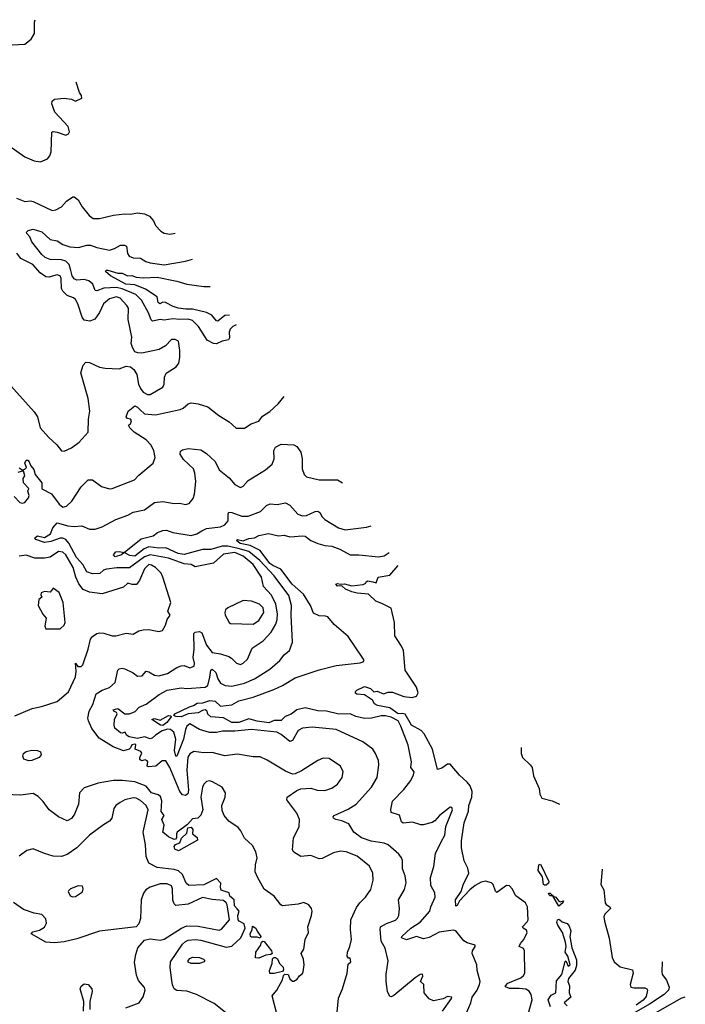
# Model space of a CAD drawing. Extents: x 1173029 to 1307123, y 522559 to 678521.
# Tile 425 of 623: x 1276618 to 1281343, y 597274 to 604262. Entities that reach past the tile are written whole.
import ezdxf

# ---------------------------------------------------------------- set-up
doc = ezdxf.new("R2010")
doc.units = 0

msp = doc.modelspace()

# ---------------------------------------------------------------- linework, layer by layer
at = {"layer": '0CON10XD'}
for points in [[(1276565, 604083.3), (1276655, 604088), (1276700, 604125), (1276724.2, 604165), (1276724.2, 604245), (1276728.1, 604262.3)], [(1276541.2, 603368.8), (1276655, 603288), (1276721.7, 603261.7), (1276765.8, 603254.2), (1276815, 603273.8), (1276832.5, 603295), (1276842.2, 603325), (1276846.2, 603463.8), (1276855, 603468), (1276885, 603464), (1276945, 603443.8), (1276965, 603452.5), (1276973, 603467), (1276962, 603505), (1276867.5, 603605), (1276846, 603665), (1276848.8, 603685), (1276865, 603697.1), (1276935, 603705.8), (1276985, 603698), (1277015, 603683.8), (1277058.8, 603705), (1277056.2, 603725), (1277042, 603745), (1277018.9, 603819.7)], [(1276595, 602996.4), (1276655, 602973.1), (1276695, 602977.1), (1276715, 602972.5), (1276848, 602908), (1276875, 602913.1), (1276916.2, 602933.8), (1276950, 602975), (1276995, 603005.7), (1277005.9, 603005.9), (1277033.8, 602985), (1277062, 602935), (1277112.2, 602872.2), (1277141.1, 602851.1), (1277185, 602851.1), (1277285, 602874.5), (1277365, 602885.6), (1277405, 602882.2), (1277455, 602890.6), (1277505, 602884.4), (1277538.9, 602868.9), (1277567.5, 602835), (1277582.5, 602802.5), (1277621.2, 602761.2), (1277645, 602748), (1277685, 602739.2), (1277723.2, 602747.6)], [(1278154.1, 602096.6), (1278130.8, 602085), (1278111.8, 602065), (1278105.3, 602045), (1278108.1, 602005), (1278100.3, 601989.7), (1278055, 601980.9), (1278015, 601960.8), (1277995, 601963.8), (1277948.3, 601988.3), (1277888.2, 602085), (1277845, 602128.6), (1277815, 602137.5), (1277756.2, 602133.8), (1277705, 602139.7), (1277645, 602130.7), (1277615, 602134.2), (1277561.7, 602121.7), (1277551.5, 602131.5), (1277531.7, 602181.7), (1277482.9, 602272.9), (1277442.9, 602312.8), (1277345, 602351.6), (1277305, 602360.5), (1277215, 602356.7), (1277165, 602338.2), (1277155, 602340.5), (1277138.4, 602385), (1277109.6, 602409.6), (1277075, 602418.5), (1277025, 602413.4), (1277005, 602424), (1276991.6, 602445), (1276982.5, 602482.5), (1276970.2, 602525), (1276945, 602548), (1276915, 602558.8), (1276835, 602560), (1276799.6, 602575), (1276775, 602594.7), (1276704.7, 602685), (1276690.7, 602720.7), (1276670, 602745), (1276667.5, 602755), (1276677.5, 602765), (1276714.5, 602775.5), (1276775, 602757.7), (1276835, 602701.8), (1276885, 602691.8), (1276925, 602666.4), (1276975, 602649.6), (1277035, 602645.9), (1277095, 602661.2), (1277121.3, 602661.3), (1277165, 602644.6), (1277255, 602627.5), (1277291.9, 602638.1), (1277335, 602662.2), (1277362.9, 602662.9), (1277377.5, 602655), (1277383.2, 602603.2), (1277394.6, 602584.6), (1277425, 602572.1), (1277475, 602570.9), (1277514.3, 602545), (1277544.4, 602535.6), (1277645, 602523.1), (1277795, 602548.2), (1277844.5, 602563)], [(1276515, 601708.8), (1276720.3, 601480.3), (1276744.4, 601444.4), (1276764, 601365), (1276825, 601296), (1276881.2, 601245), (1276915, 601202), (1276935, 601200), (1276985, 601224.2), (1277040, 601265), (1277105.5, 601334.5), (1277107.3, 601427.3), (1277116.5, 601483.5), (1277104.4, 601575), (1277052.2, 601755), (1277068.6, 601811.4), (1277088.7, 601831.3), (1277115, 601830.4), (1277185, 601796.2), (1277225, 601788.8), (1277324.5, 601784.5), (1277375, 601803.1), (1277405, 601798.6), (1277428.9, 601778.9), (1277450.5, 601745), (1277461.5, 601675), (1277475, 601645.8), (1277495, 601618.9), (1277525, 601602.9), (1277545, 601602.5), (1277634.4, 601655), (1277644.5, 601675), (1277646.5, 601725), (1277657, 601753), (1277730.3, 601799.7), (1277748.6, 601825), (1277755.5, 601864.5), (1277754.5, 601915), (1277745, 601980), (1277722, 601992), (1277695, 601992), (1277653.4, 601946.6), (1277609.2, 601920.8), (1277485.7, 601895.7), (1277457, 601897), (1277436.7, 601905), (1277418.1, 601935), (1277410, 601965), (1277415, 602010), (1277387.3, 602135), (1277390.8, 602215), (1277379.4, 602235), (1277330.9, 602285), (1277305, 602295.2), (1277255, 602280.9), (1277213.8, 602245), (1277186, 602184), (1277152.4, 602137.6), (1277116.6, 602123.4), (1277075, 602130.6), (1277060.8, 602150.8), (1277031.4, 602245), (1277015, 602276.7), (1276999.4, 602289.4), (1276955, 602305.5), (1276923.5, 602335), (1276916.2, 602355), (1276912.5, 602425), (1276905, 602443.8), (1276885, 602451.4), (1276825, 602434.5), (1276805, 602436.5), (1276764.7, 602464.7), (1276711.4, 602525), (1276626.3, 602566.4), (1276598.8, 602605)], [(1278107.3, 602166), (1278075, 602162), (1278025, 602123.1), (1278015, 602125.6), (1277982.8, 602165), (1277945, 602184.5), (1277845, 602208.4), (1277796.8, 602206.8), (1277743.8, 602213.8), (1277706.7, 602226.7), (1277653.8, 602256.2), (1277635, 602256.7), (1277614, 602245), (1277602.2, 602255), (1277594.5, 602295), (1277510.4, 602350.4), (1277435, 602381.2), (1277372.1, 602385), (1277263.6, 602443.6), (1277227.5, 602475), (1277231.2, 602485), (1277244.6, 602485.4), (1277314, 602464), (1277345, 602462.6), (1277384.6, 602444.6), (1277415, 602445.7), (1277444.6, 602434.6), (1277495, 602430.4), (1277595, 602433.8), (1277735, 602406.8), (1277805, 602384.7), (1277925, 602369.6), (1277971.5, 602369.7)], [(1276615, 601082.2), (1276635, 601068.6), (1276655, 601073.3), (1276666.2, 601085), (1276654.7, 601115), (1276665, 601135.4), (1276675, 601135.4), (1276685, 601125.4), (1276698.2, 601095), (1276718.9, 601068.9), (1276728.4, 601035), (1276776, 600976), (1276775, 600933.9), (1276845, 600896.4), (1276897.6, 600825), (1276925, 600801.9), (1276949.5, 600810.5), (1276987.5, 600845), (1277055, 600948), (1277105, 600995.8), (1277135, 600996.2), (1277198.7, 600948.7), (1277255, 600932.9), (1277275.5, 600934.5), (1277434.4, 600995.6), (1277465, 601029.2), (1277566.1, 601113.9), (1277580.4, 601155), (1277571.2, 601205), (1277550, 601245), (1277515, 601280.4), (1277430, 601335), (1277400, 601365), (1277390, 601385), (1277405.8, 601394.2), (1277411.2, 601415), (1277405, 601427.5), (1277382.5, 601432.5), (1277373.6, 601443.6), (1277387.5, 601485), (1277435, 601520.8), (1277455, 601511.4), (1277473, 601493), (1277505, 601465.5), (1277582.2, 601457.8), (1277757.5, 601495), (1277780, 601505), (1277815, 601536.2), (1277836.1, 601543.9), (1277885, 601536.9), (1277955, 601514.5), (1278032.1, 601452.1), (1278105, 601408.8), (1278155, 601363.8), (1278215, 601363.8), (1278262.5, 601395), (1278315, 601412), (1278341.3, 601448.7), (1278395, 601482), (1278453.2, 601536.8), (1278496.4, 601588.3)], [(1278866, 597145), (1278881.7, 597318.3), (1278909.2, 597385), (1278942, 597495), (1278951.2, 597558.8), (1278970, 597575), (1278965, 597602.5), (1278951.7, 597601.7), (1278944.2, 597615), (1278946, 597645), (1278962.9, 597685), (1278974.3, 597735), (1278965.6, 597805), (1278970, 597875), (1279008.3, 597961.7), (1279032.5, 597995), (1279074, 598035), (1279110.6, 598089.4), (1279126.9, 598155), (1279125.5, 598205.5), (1279100.8, 598255), (1279015, 598325.7), (1278935, 598357.1), (1278895, 598361.1), (1278845, 598350.5), (1278765, 598310), (1278745, 598307.5), (1278685, 598330), (1278615, 598324), (1278565, 598352.9), (1278555, 598370), (1278562.2, 598455), (1278601.4, 598535), (1278604, 598585), (1278585, 598630), (1278513.8, 598725), (1278516.4, 598743.6), (1278585, 598791.2), (1278615, 598803.8), (1278685, 598807.5), (1278730, 598795), (1278785, 598792.5), (1278835, 598807.5), (1278875, 598836), (1278908.6, 598885), (1278914, 598925), (1278895, 598963.8), (1278815, 599019.2), (1278772, 599022), (1278735, 599005.7), (1278619.7, 598930.3), (1278575, 598910), (1278555, 598908), (1278505, 598928.1), (1278375, 599008.1), (1278325, 599030.6), (1278275, 599030.9), (1278165, 599049.1), (1278075, 599037.5), (1277985, 599060.4), (1277925, 599059.7), (1277855, 599069.6), (1277825, 599051.1), (1277812.8, 599027.3), (1277804.8, 598935), (1277816.4, 598793.6), (1277811.2, 598768.8), (1277795, 598756), (1277775, 598761.9), (1277754.6, 598784.6), (1277685, 598955.6), (1277655, 599001.4), (1277628.7, 599001.3), (1277585, 598964.5), (1277530.8, 598960.7), (1277522.2, 598965), (1277528.4, 598995), (1277523.3, 599003.3), (1277508.7, 599008.7), (1277483, 599003), (1277471.2, 599011.2), (1277471, 599025), (1277485.7, 599055.7), (1277477.4, 599067.4), (1277438.3, 599085), (1277442.5, 599115), (1277435, 599121.7), (1277413.8, 599116.2), (1277405.5, 599094.4), (1277395, 599086.2), (1277355, 599072.7), (1277281.3, 599101.3), (1277183.4, 599163.4), (1277130.9, 599230.9), (1277107.1, 599285), (1277102.3, 599305), (1277111.2, 599355), (1277136.9, 599403.1), (1277162.2, 599477.7), (1277205, 599503.6), (1277255, 599523.3), (1277295, 599558), (1277314, 599645), (1277325, 599656), (1277345, 599659.2), (1277365, 599654.2), (1277425, 599625.8), (1277455, 599602.5), (1277487.5, 599605), (1277515, 599638), (1277535, 599634.4), (1277575, 599609.2), (1277605, 599604.7), (1277668.3, 599621.7), (1277735, 599663.6), (1277765, 599675.5), (1277785, 599677.8), (1277825, 599661.4), (1277858, 599675), (1277860, 599695), (1277850.9, 599735), (1277856.9, 599795), (1277853.8, 599905), (1277864.2, 599915.8), (1277895, 599919.1), (1277910.7, 599910.7), (1277945, 599823.3), (1277985, 599772.2), (1278045, 599761.1), (1278102, 599742), (1278121.5, 599731.5), (1278156.7, 599695), (1278185, 599687.1), (1278205.4, 599694.6), (1278235.6, 599725), (1278268.6, 599801.4), (1278346.6, 599853.4), (1278404.6, 599915), (1278436.8, 599973.2), (1278445.2, 600004.8), (1278447.5, 600045), (1278437.1, 600115), (1278406.9, 600176.9), (1278348.6, 600238.6), (1278335.9, 600305), (1278276.7, 600396.7), (1278205.1, 600455.1), (1278145, 600480.7), (1278065, 600468.1), (1277994, 600406), (1277865, 600378.1), (1277834.6, 600394.6), (1277785, 600400.7), (1277675, 600441.6), (1277545, 600464.9), (1277505, 600450.8), (1277397.3, 600372.7), (1277307.6, 600372.4), (1277235, 600363.4), (1277214.4, 600355.6), (1277188.1, 600331.9), (1277135, 600328.9), (1277094.3, 600344.3), (1277065.5, 600395), (1277020.6, 600445), (1276966.5, 600546.5), (1276945, 600573.3), (1276925, 600582.3), (1276905, 600582.1), (1276840.4, 600559.6), (1276795, 600551.8), (1276733.2, 600573.2), (1276726.7, 600585), (1276745, 600600), (1276795, 600587.5), (1276837.8, 600612.2), (1276852.9, 600657.1), (1276885, 600692.5), (1276959.2, 600669.2), (1277005, 600664.6), (1277059, 600669), (1277115, 600645.8), (1277153.6, 600646.4), (1277205, 600661.9), (1277302, 600715), (1277385, 600746.2), (1277425, 600767.9), (1277505, 600784.7), (1277575, 600836.5), (1277635, 600843.3), (1277715, 600828.6), (1277755, 600831.4), (1277795, 600822.5), (1277822.3, 600827.7), (1277848.8, 600865), (1277858.8, 600895), (1277869.2, 600985), (1277861.9, 601045), (1277851.4, 601075), (1277780.2, 601140.2), (1277758.1, 601178.1), (1277760, 601200), (1277775, 601210), (1277815, 601218), (1277905, 601210), (1277945, 601184), (1278006.7, 601126.7), (1278035, 601067.5), (1278105, 601011.1), (1278145, 600962.5), (1278185, 600943.3), (1278205, 600952.5), (1278239.3, 600990.7), (1278362.7, 601067.3), (1278411.1, 601108.9), (1278425.5, 601145), (1278422.5, 601205), (1278435, 601228), (1278475, 601250.8), (1278565, 601246), (1278585, 601232), (1278613.7, 601193.7), (1278622.5, 601145), (1278622.9, 601075), (1278638.5, 601035), (1278655, 601017.1), (1278745, 600996.9), (1278875, 600995.8), (1278909.4, 600975)], [(1276579.1, 600879.1), (1276620, 600835), (1276635, 600830.4), (1276655, 600835.6), (1276681.3, 600868.7), (1276685.3, 600885), (1276676.3, 600915), (1276683, 600935), (1276644.4, 600975), (1276642.2, 601005), (1276655.2, 601024.8), (1276645, 601060), (1276605, 601047.8)], [(1279618.6, 597225), (1279684.4, 597315), (1279685.5, 597325.5), (1279655, 597330.8), (1279625, 597313.3), (1279555, 597298.6), (1279525, 597313.8), (1279490, 597355), (1279486.7, 597415), (1279463.8, 597435), (1279481.2, 597475), (1279477.7, 597487.7), (1279462, 597485), (1279425, 597461.6), (1279275, 597337.3), (1279255, 597328.1), (1279245, 597330.7), (1279229.4, 597365), (1279220.1, 597435), (1279220.6, 597489.4), (1279232.9, 597582.9), (1279212.3, 597672.3), (1279183.2, 597723.2), (1279176.3, 597805), (1279180.8, 597825), (1279221.2, 597848.8), (1279285, 597872.5), (1279300, 597885), (1279309.5, 597905), (1279314.5, 597955), (1279307.8, 598015), (1279350.4, 598089.6), (1279362.6, 598137.4), (1279355.4, 598185), (1279336.7, 598235), (1279335.7, 598295), (1279329.2, 598315), (1279310.9, 598340.9), (1279235, 598406.1), (1279205, 598418.6), (1279113.3, 598433.3), (1279045, 598456.4), (1278990.9, 598495), (1278954.2, 598555), (1278905, 598576.9), (1278862.5, 598585), (1278846.7, 598595), (1278843.8, 598605), (1278850, 598615), (1278950.1, 598659.9), (1279006.9, 598695), (1279115.6, 598815), (1279156.9, 598883.1), (1279166.8, 598973.2), (1279164.3, 599005), (1279145, 599053.3), (1279125, 599084), (1279055, 599137.8), (1278865, 599224.6), (1278695, 599240.6), (1278625, 599234.3), (1278595, 599218), (1278555, 599146.9), (1278535, 599138.5), (1278475, 599188.9), (1278444.6, 599204.6), (1278265, 599225.3), (1278146.4, 599213.6), (1278058.1, 599211.9), (1278015, 599202.9), (1277965, 599203.6), (1277895, 599223.6), (1277825, 599263.8), (1277805, 599248.2), (1277795.2, 599225), (1277780.8, 599155), (1277735, 599034.4), (1277725.6, 599034.4), (1277717.6, 599075), (1277726.1, 599155), (1277711.5, 599205), (1277689.6, 599225), (1277666.9, 599226.9), (1277630, 599215), (1277581.8, 599185), (1277557.8, 599162.2), (1277545, 599158.5), (1277505, 599173.3), (1277455, 599161.9), (1277395, 599172.6), (1277376.1, 599185), (1277366.3, 599206.3), (1277345, 599198.8), (1277335, 599201.4), (1277294.8, 599234.8), (1277288.1, 599255), (1277292.2, 599295), (1277309.9, 599335), (1277306.1, 599346.1), (1277286.2, 599355), (1277281.4, 599365), (1277315, 599373.3), (1277365, 599335.4), (1277398.8, 599335), (1277437.7, 599352.3), (1277467.6, 599382.4), (1277516.7, 599405), (1277607.4, 599472.6), (1277665.6, 599504.4), (1277765, 599520), (1277805, 599516.7), (1277935, 599524.7), (1277953, 599537), (1277968.8, 599595), (1277974.7, 599645.3), (1277985, 599653.1), (1278009.9, 599629.9), (1278025.3, 599585), (1278043.9, 599553.9), (1278075.8, 599535.8), (1278125, 599531.9), (1278215, 599554.2), (1278286.1, 599583.9), (1278395, 599653.1), (1278465.5, 599714.5), (1278495, 599754.2), (1278532.9, 599785), (1278554.3, 599845), (1278545.3, 600035), (1278548.4, 600105), (1278528.4, 600175), (1278424, 600315), (1278322.9, 600425), (1278245, 600488), (1278168.9, 600508.9), (1278095, 600526), (1278055, 600526.2), (1277975, 600502.5), (1277915, 600502.3), (1277785, 600467.5), (1277743.4, 600473.4), (1277655, 600514.8), (1277605, 600511.5), (1277535, 600520.2), (1277502.8, 600507.2), (1277435, 600454.8), (1277399.9, 600459.9), (1277360, 600480), (1277341.4, 600465), (1277295, 600449.2), (1277284.6, 600465), (1277300.6, 600485), (1277325, 600488.7), (1277360, 600480), (1277481.4, 600578.6), (1277565, 600598.9), (1277596.8, 600623.2), (1277635, 600636.5), (1277660.3, 600640.3), (1277705, 600622.2), (1277835, 600601.8), (1277875, 600612.5), (1277911.2, 600635), (1277945, 600651.2), (1278045, 600663.8), (1278073.6, 600676.4), (1278097.3, 600705), (1278097.3, 600755), (1278103, 600767), (1278125, 600765.2), (1278195, 600738.5), (1278240.4, 600739.6), (1278328.5, 600771.5), (1278371.4, 600815), (1278396.6, 600826.6), (1278445, 600822.7), (1278505, 600832.5), (1278535, 600816.2), (1278593.6, 600753.6), (1278625, 600740), (1278655, 600744.3), (1278715, 600772.5), (1278735, 600774), (1278750, 600765), (1278764.6, 600734.6), (1278784.2, 600715), (1278880.8, 600655), (1278927.7, 600642.3), (1279079.3, 600660.7), (1279113.9, 600671.3)], [(1279768.5, 597165), (1279821, 597285), (1279829.6, 597325), (1279865, 597374.3), (1279883.5, 597415), (1279887, 597437), (1279865.8, 597514.2), (1279862.5, 597555), (1279831.1, 597635), (1279833.2, 597655), (1279851.9, 597685), (1279852, 597695), (1279795, 597710), (1279770.6, 597725), (1279715, 597796.2), (1279695, 597800), (1279595.5, 597785.5), (1279525, 597749.1), (1279485, 597738.5), (1279434.4, 597754.4), (1279365, 597731.3), (1279328.9, 597745), (1279330.5, 597755), (1279395, 597814.6), (1279462.2, 597857.8), (1279530.6, 597935), (1279536.9, 597965), (1279567.1, 598035), (1279564.4, 598064.4), (1279538.1, 598118.1), (1279534.4, 598175), (1279558.5, 598251.5), (1279570.3, 598345), (1279611.4, 598428.6), (1279635.7, 598475.7), (1279643.2, 598536.8), (1279690, 598655), (1279685, 598670), (1279675, 598672.5), (1279663.3, 598665), (1279598.8, 598615), (1279565, 598576.2), (1279546.7, 598565), (1279481.7, 598548.3), (1279465, 598547.5), (1279407, 598567), (1279340.8, 598560.8), (1279329.3, 598569.3), (1279315, 598616.2), (1279254.3, 598635), (1279252.2, 598657.8), (1279265.8, 598715), (1279345, 598797.8), (1279395, 598861.9), (1279415, 598904), (1279418.2, 598925), (1279395.6, 598955), (1279400, 598995), (1279375, 599113.3), (1279325, 599249.4), (1279305.8, 599285), (1279255, 599313.2), (1279215, 599321.4), (1279185, 599320.6), (1279115.9, 599304.1), (1279065, 599303.3), (1279005, 599316), (1278965, 599336.3), (1278885, 599333.5), (1278795.2, 599355.2), (1278735, 599358.3), (1278645, 599377.8), (1278584.9, 599365.1), (1278545.8, 599334.2), (1278503.2, 599316.8), (1278475, 599289.7), (1278425, 599287.7), (1278388, 599272), (1278305, 599283.7), (1278245, 599300), (1278175, 599274.9), (1278125, 599273.9), (1278065, 599307.3), (1277975, 599314.6), (1277955, 599334.3), (1277948.2, 599355), (1277934.1, 599364.1), (1277915, 599360.4), (1277885, 599342.8), (1277815, 599337), (1277765, 599314.4), (1277727.5, 599317.5), (1277713.3, 599325), (1277718.9, 599335), (1277824.2, 599385.8), (1277852.9, 599395), (1277878, 599412), (1277917.5, 599415), (1277968.4, 599431.6), (1278005, 599424.7), (1278045, 599390.8), (1278125, 599398.6), (1278175, 599428.1), (1278276.6, 599453.4), (1278422.4, 599507.6), (1278485, 599536.2), (1278575, 599592), (1278745, 599649.2), (1278865, 599678.8), (1279035, 599697.5), (1279057.5, 599705), (1279063.3, 599715), (1279060, 599725), (1278949.4, 599885), (1278850.2, 599970.2), (1278805, 600023.3), (1278789.2, 600029.2), (1278745, 600031.1), (1278705, 600049.2), (1278683.3, 600105), (1278632.8, 600185), (1278551.5, 600255), (1278472.9, 600362.9), (1278415, 600388.1), (1278395, 600403.8), (1278326.2, 600496.2), (1278255, 600529.6), (1278184.4, 600545), (1278156.9, 600565), (1278165, 600574.3), (1278205, 600563.3), (1278245, 600579.4), (1278285, 600585.2), (1278315, 600600.8), (1278385.2, 600615.2), (1278455, 600599.7), (1278495, 600603.2), (1278535, 600592.2), (1278625, 600599.5), (1278645.8, 600595.8), (1278685, 600566.4), (1278735, 600545.9), (1278785, 600531.1), (1278835, 600525.4), (1278890, 600505), (1278965, 600464), (1279025, 600465.3), (1279165, 600450), (1279205, 600456.5), (1279242.1, 600481)], [(1276585, 599321.9), (1276707.1, 599372.9), (1276772.7, 599387.3), (1276885, 599424), (1276965, 599491.2), (1277015, 599597.5), (1277018.9, 599638.9), (1277014.4, 599695), (1277031.6, 599671.6), (1277055, 599672.8), (1277066.3, 599683.7), (1277104.7, 599795), (1277121.3, 599865), (1277135.3, 599884.7), (1277165, 599905.3), (1277185, 599910.9), (1277215, 599909.2), (1277275, 599889.4), (1277301.2, 599888.8), (1277375, 599907.5), (1277425, 599901.2), (1277465, 599924.2), (1277495, 599931.1), (1277535, 599933.3), (1277605, 599921.2), (1277633, 599927), (1277654.3, 599965.7), (1277665.7, 600005), (1277686.2, 600035), (1277668.8, 600065), (1277691.2, 600125), (1277633.4, 600306.6), (1277622.5, 600335), (1277582.1, 600375), (1277555, 600392), (1277535, 600394.7), (1277503.6, 600365), (1277468.7, 600281.3), (1277446.5, 600253.5), (1277416.2, 600253.8), (1277385, 600263.8), (1277355, 600235.8), (1277205, 600188), (1277115, 600199.2), (1277069.2, 600219.2), (1277037.6, 600257.6), (1277016.4, 600305), (1276998, 600375), (1276945, 600465.4), (1276925, 600484), (1276895, 600487.5), (1276835, 600448.1), (1276795, 600441.7), (1276725, 600441.8), (1276665, 600461.1), (1276615, 600453.9)], [(1280228.2, 597205), (1280256.4, 597305), (1280249, 597345), (1280235, 597367.5), (1280211.7, 597381.7), (1280165, 597387.6), (1280095.6, 597385.6), (1280067.9, 597397.9), (1280067.5, 597405), (1280084.6, 597425), (1280176.9, 597463.1), (1280195, 597477.9), (1280204.2, 597495), (1280202.6, 597655), (1280195, 597670), (1280165, 597684), (1280173, 597707), (1280197.4, 597735), (1280220, 597785), (1280215, 597800.5), (1280192, 597815), (1280188.6, 597825), (1280221.4, 597858.6), (1280226.8, 597873.2), (1280222.6, 597965), (1280209.8, 597995), (1280141.1, 598045), (1280115, 598093.9), (1280095, 598115.3), (1280075, 598117.5), (1280005, 598066.7), (1279995, 598076.7), (1279978.5, 598125), (1279967.6, 598137.6), (1279925, 598147.3), (1279895, 598140.9), (1279851.4, 598118.6), (1279813.8, 598086.2), (1279740.6, 598009.4), (1279725, 597976.2), (1279715, 597970), (1279711.7, 598015), (1279753.4, 598075), (1279767.1, 598122.9), (1279805.6, 598205), (1279800.5, 598240.5), (1279772.8, 598292.8), (1279754.6, 598384.6), (1279754.6, 598434.6), (1279772.8, 598562.8), (1279803.2, 598645), (1279806.5, 598685), (1279827.9, 598745), (1279830, 598785), (1279815, 598823.8), (1279795, 598850), (1279739.4, 598899.4), (1279675, 598979.2), (1279655, 598978), (1279615, 598950.6), (1279585, 598940), (1279548.8, 599085), (1279488.5, 599195), (1279468.3, 599218.3), (1279399.3, 599255), (1279353.8, 599333.8), (1279335, 599339.3), (1279305, 599336.6), (1279245, 599377.8), (1279158.9, 599395), (1279137.5, 599407.5), (1279122.3, 599432.3), (1279065, 599471.4), (1279012.5, 599475), (1279001.5, 599481.5), (1279002.9, 599495), (1279012, 599505), (1279065, 599529.4), (1279107.5, 599515), (1279133, 599493), (1279155, 599496.7), (1279201.2, 599478.8), (1279235, 599489.2), (1279265, 599490), (1279345, 599458.7), (1279405, 599451.5), (1279435, 599462.2), (1279447.1, 599485), (1279435, 599525.4), (1279353.9, 599645), (1279342.1, 599785), (1279329.5, 599815), (1279280.6, 599890.6), (1279278.1, 599985), (1279255.3, 600085), (1279189.8, 600119.8), (1279146.5, 600135), (1279094.3, 600184.3), (1279015, 600191.1), (1278975, 600200.8), (1278931.7, 600221.7), (1278905, 600243.3), (1278875, 600243.1), (1278861.9, 600255), (1278875, 600261.1), (1278895, 600255.5), (1278925, 600258.2), (1278975, 600244.5), (1279056.4, 600253.6), (1279075, 600262.5), (1279077.5, 600272.5), (1279090.7, 600279.3), (1279125, 600273.5), (1279150, 600265), (1279164.2, 600305.8), (1279245, 600319.1), (1279304.7, 600388)], [(1276905, 599940), (1276934.3, 599965), (1276941.4, 599985), (1276926.5, 600125), (1276898, 600198), (1276855, 600228), (1276835, 600199.2), (1276795, 600204.7), (1276771.8, 600195), (1276769.3, 600179.3), (1276776.2, 600165), (1276755, 600146.2), (1276750, 600105), (1276782.4, 600042.4), (1276805.3, 600015), (1276797.3, 599957.3), (1276805, 599940), (1276905, 599940)], [(1278275, 599973.3), (1278315, 599997.8), (1278350.6, 600055), (1278347.2, 600087.2), (1278320.6, 600115), (1278265, 600135.4), (1278205, 600139.4), (1278095, 600088), (1278080, 600075), (1278073.8, 600055), (1278078, 600035), (1278104.2, 599985), (1278115, 599976), (1278275, 599973.3)], [(1277635, 599252.5), (1277617.3, 599255), (1277557.5, 599295), (1277576.4, 599303.6), (1277615, 599291.1), (1277675, 599323.8), (1277691.2, 599321.2), (1277694.3, 599315), (1277663.2, 599275), (1277635, 599252.5)], [(1280178, 599097.5), (1280177.5, 599055), (1280187.3, 599025), (1280242.5, 598975), (1280255.8, 598955), (1280265.8, 598895), (1280305.8, 598805.8), (1280310, 598765), (1280325, 598736.7), (1280397.7, 598717.7), (1280450.4, 598695.3)], [(1276682.3, 599002.3), (1276647.5, 599015), (1276640, 599035), (1276646.2, 599055), (1276665, 599068.1), (1276705, 599077.5), (1276745.5, 599075.5), (1276766.2, 599065), (1276770, 599045), (1276756.2, 599025), (1276705, 599004.3), (1276682.3, 599002.3)], [(1278446.1, 597196.1), (1278410.6, 597335), (1278444.6, 597375.4), (1278485, 597448.9), (1278490.8, 597479.2), (1278500.9, 597489.1), (1278524.9, 597484.9), (1278535, 597454.4), (1278555, 597438.7), (1278565, 597438.2), (1278587.6, 597452.4), (1278603.8, 597476.2), (1278625, 597492.9), (1278631.4, 597505), (1278636.9, 597555), (1278632.5, 597595), (1278616.2, 597635), (1278635, 597666.7), (1278644.4, 597735), (1278668.8, 597785), (1278664.4, 597825), (1278689.2, 597905), (1278693.8, 597935), (1278690, 597955), (1278670.5, 597980.5), (1278635, 597996.2), (1278595, 597984.2), (1278484.2, 597974.2), (1278471.1, 597981.1), (1278425, 598042), (1278355, 598091.2), (1278306, 598176), (1278290.4, 598215), (1278292.1, 598265), (1278303.3, 598315), (1278295.5, 598355.5), (1278270.3, 598400.3), (1278213.2, 598453.2), (1278189.2, 598505), (1278170, 598530), (1278103.8, 598575), (1278068.8, 598615), (1278055, 598650), (1278054.2, 598684.2), (1278077.5, 598745), (1278080, 598775), (1278055.5, 598815.5), (1277986.2, 598853.8), (1277965, 598860), (1277944.3, 598855.7), (1277925, 598836.2), (1277915.6, 598814.4), (1277904.7, 598745), (1277917.7, 598655), (1277905, 598616.9), (1277884.1, 598595.9), (1277845, 598590), (1277810.6, 598549.4), (1277736.4, 598495), (1277730.5, 598485), (1277732, 598455), (1277724.2, 598445.8), (1277715, 598444.2), (1277675, 598463.2), (1277634.2, 598495), (1277642.9, 598545), (1277626.7, 598585), (1277643.8, 598615), (1277623.5, 598643.5), (1277628.1, 598718.1), (1277618.7, 598748.7), (1277601.8, 598761.8), (1277555, 598776.3), (1277515, 598822.5), (1277435, 598853.3), (1277347.2, 598862.8), (1277285, 598862.5), (1277175.8, 598844.2), (1277075, 598810), (1277043.3, 598775), (1277036.9, 598695), (1277007.1, 598622.9), (1276985, 598593.8), (1276955, 598577.5), (1276895, 598604.4), (1276828.5, 598655), (1276785, 598713.3), (1276749.5, 598749.5), (1276715, 598770), (1276625, 598759.2), (1276515, 598764.3)], [(1278080, 597215), (1277999.2, 597279.2), (1277873.8, 597343.8), (1277805, 597367.3), (1277735, 597372.1), (1277715, 597384.4), (1277702.4, 597412.4), (1277697.4, 597442.6), (1277686.8, 597535), (1277689.3, 597575), (1277775, 597700.7), (1277795, 597721.2), (1277815, 597730.5), (1277865, 597734.8), (1277905, 597729.8), (1278085, 597678.8), (1278125, 597687.7), (1278188.6, 597745), (1278218.8, 597815), (1278211.6, 597845), (1278175.4, 597865.4), (1278169.1, 597875), (1278167.8, 597905), (1278175.9, 597935.9), (1278163, 597953), (1278142.6, 597972.6), (1278140.8, 598015), (1278111.2, 598041.2), (1278104.8, 598064.8), (1278049.6, 598085), (1278043.8, 598105), (1278045.9, 598135), (1278015, 598167.3), (1277925, 598123.2), (1277818.6, 598118.6), (1277800.8, 598135), (1277775.2, 598195.2), (1277745, 598222.3), (1277715, 598231.4), (1277595.3, 598245.3), (1277536.1, 598276.1), (1277515, 598322.5), (1277510.4, 598405), (1277495.4, 598495), (1277529.4, 598655), (1277515.3, 598685), (1277475, 598720.2), (1277445, 598737.5), (1277425, 598740), (1277365.3, 598724.7), (1277332.3, 598707.7), (1277301.4, 598685), (1277287.1, 598665), (1277273.1, 598595), (1277255.6, 598575), (1277212.8, 598547.3), (1277114.7, 598475.3), (1277025, 598383.8), (1276955, 598338.5), (1276915, 598323.9), (1276855.9, 598325.9), (1276793.6, 598343.6), (1276715, 598376.9), (1276668.8, 598365), (1276615.4, 598324.6)], [(1277745, 598364.7), (1277718.5, 598375), (1277715.6, 598395), (1277725, 598407.5), (1277755, 598420), (1277767.3, 598452.7), (1277805, 598489.3), (1277812.6, 598527.4), (1277835, 598531.2), (1277847.9, 598515), (1277844.4, 598485), (1277879.2, 598459.2), (1277880, 598440), (1277745, 598364.7)], [(1280345, 598119.2), (1280335.7, 598125.7), (1280328.5, 598178.5), (1280298.6, 598225), (1280304.4, 598265), (1280315, 598270), (1280373.5, 598145), (1280371.9, 598135), (1280355, 598120.8), (1280345, 598119.2)], [(1280753.4, 598233.7), (1280743.9, 598123.9), (1280765.8, 598085.8), (1280774.5, 597994.5), (1280782.2, 597982.2), (1280808, 597965), (1280811.4, 597955), (1280771.4, 597915), (1280765.8, 597895), (1280769.2, 597865), (1280803.9, 597743.9), (1280825, 597607.5), (1280839.2, 597575), (1280880.6, 597540.6), (1280968.8, 597518.8), (1280974.3, 597495), (1280952.2, 597415), (1280956.8, 597396.8), (1280980.9, 597390.9), (1281055, 597391.5), (1281070, 597385), (1281074.5, 597374.5), (1281065, 597330.8), (1281045, 597304), (1280995, 597268.6)], [(1277371.2, 597248.8), (1277465.7, 597284.3), (1277495, 597327.5), (1277508.8, 597375), (1277503.6, 597393.6), (1277462.6, 597442.6), (1277448.3, 597481.7), (1277434.3, 597574.3), (1277443.2, 597626.8), (1277456.9, 597675), (1277505, 597729.2), (1277545, 597740), (1277615, 597728.9), (1277645, 597736.7), (1277766.3, 597813.7), (1277805, 597830.3), (1277885, 597828.8), (1278035, 597800.7), (1278051.3, 597808.7), (1278106.6, 597875), (1278091.3, 597981.3), (1278084.6, 597995), (1278065, 598011.2), (1277985, 598017.5), (1277915, 598031.2), (1277815, 597985.3), (1277726.3, 597976.3), (1277715, 597987.1), (1277705, 598013.8), (1277703.6, 598093.6), (1277696.2, 598116.2), (1277665, 598129.2), (1277615, 598130.3), (1277544.3, 598105.7), (1277514.3, 598085.7), (1277496.7, 598063.3), (1277481.8, 598015), (1277476.2, 597883.8), (1277464, 597845), (1277445.7, 597824.3), (1277185, 597792.9), (1277025, 597738.8), (1276935, 597718.8), (1276865, 597711.1), (1276805, 597715.7), (1276700, 597775), (1276712.3, 597787.7), (1276758.8, 597801.2), (1276795, 597821.2), (1276809.8, 597850.2), (1276805, 597881.2), (1276775, 597912), (1276721.7, 597921.7), (1276645, 597948.1), (1276575, 597996.5)], [(1276995, 598036.7), (1277015, 598040), (1277065, 598072.5), (1277070, 598095), (1277065, 598112.5), (1277034.2, 598115.8), (1276980, 598095), (1276965, 598080), (1276962.5, 598075), (1276977.5, 598045), (1276995, 598036.7)], [(1280445, 597970.6), (1280403, 598043), (1280383.8, 598045), (1280371.2, 598055), (1280376.4, 598063.6), (1280385, 598064), (1280410, 598040), (1280425.3, 598035.3), (1280445.7, 598005.7), (1280455, 598002), (1280478.1, 598008.1), (1280473.8, 597995), (1280445, 597970.6)], [(1278325, 597744.1), (1278305, 597751.4), (1278265, 597750), (1278256, 597756), (1278254.9, 597775), (1278269.3, 597805), (1278271.7, 597828.3), (1278295.5, 597815), (1278303.4, 597793.4), (1278330.8, 597755), (1278325, 597744.1)], [(1280386.6, 597256.6), (1280370, 597305), (1280390.8, 597339.2), (1280424, 597355), (1280430.2, 597439.8), (1280467.7, 597485), (1280491.7, 597578.3), (1280495, 597582.5), (1280498.3, 597578.3), (1280512.5, 597545), (1280525.4, 597555), (1280510.6, 597615), (1280489.5, 597645), (1280498.2, 597685), (1280493.6, 597716.4), (1280472.4, 597785), (1280437.5, 597835), (1280431.1, 597855), (1280435, 597872.9), (1280445, 597878.2), (1280453.8, 597875), (1280469.5, 597859.5), (1280505, 597848.9), (1280519.9, 597829.9), (1280530.8, 597795), (1280524.1, 597755), (1280538.5, 597675), (1280570.9, 597590.9), (1280570.5, 597549.5), (1280562.6, 597517.4), (1280515, 597457.8), (1280510, 597435), (1280522.2, 597405), (1280520, 597355), (1280530, 597325), (1280484, 597285), (1280504, 597264)], [(1278315, 597602.4), (1278293.1, 597603.1), (1278293.8, 597645), (1278328.8, 597691.2), (1278335.3, 597715), (1278345, 597722.8), (1278355, 597720.8), (1278404.9, 597655), (1278410.4, 597635), (1278402.1, 597627.9), (1278365, 597623.9), (1278315, 597602.4)], [(1277895, 597563.8), (1277835, 597563.8), (1277815, 597574.4), (1277813.3, 597585), (1277825, 597598.9), (1277845, 597608.2), (1277895, 597606.5), (1277923.8, 597595), (1277932, 597585), (1277928.8, 597575), (1277895, 597563.8)], [(1278395, 597492.7), (1278390.9, 597515), (1278409.7, 597565), (1278413.3, 597596.7), (1278422.9, 597607.1), (1278435, 597607.4), (1278448, 597598), (1278462.6, 597565), (1278489, 597539), (1278491.8, 597518.2), (1278483.1, 597506.9), (1278425, 597492.9), (1278395, 597492.7)], [(1281179.8, 597576.4), (1281179.5, 597575), (1281175.7, 597504.3), (1281178.9, 597485), (1281210.7, 597445), (1281228.2, 597395), (1281225.2, 597375), (1281193.1, 597345), (1281089.4, 597275), (1280895.6, 597164.4), (1280737.5, 597092.5), (1280490.5, 596999.5), (1280483.7, 596995), (1280482.7, 596957.3), (1280481.3, 596951.3), (1280495, 596949.4), (1280525, 596954.8), (1280771, 597045), (1281070.7, 597179.3), (1281315, 597317.4), (1281343.4, 597327.8)], [(1277071.4, 597225), (1277072.9, 597295), (1277048.1, 597385), (1277055, 597402), (1277075, 597420), (1277103.8, 597415), (1277130, 597385), (1277132, 597365), (1277116.2, 597295), (1277116.4, 597236.4)]]:
    msp.add_lwpolyline(points, dxfattribs=at)

doc.saveas('drawing.dxf')
